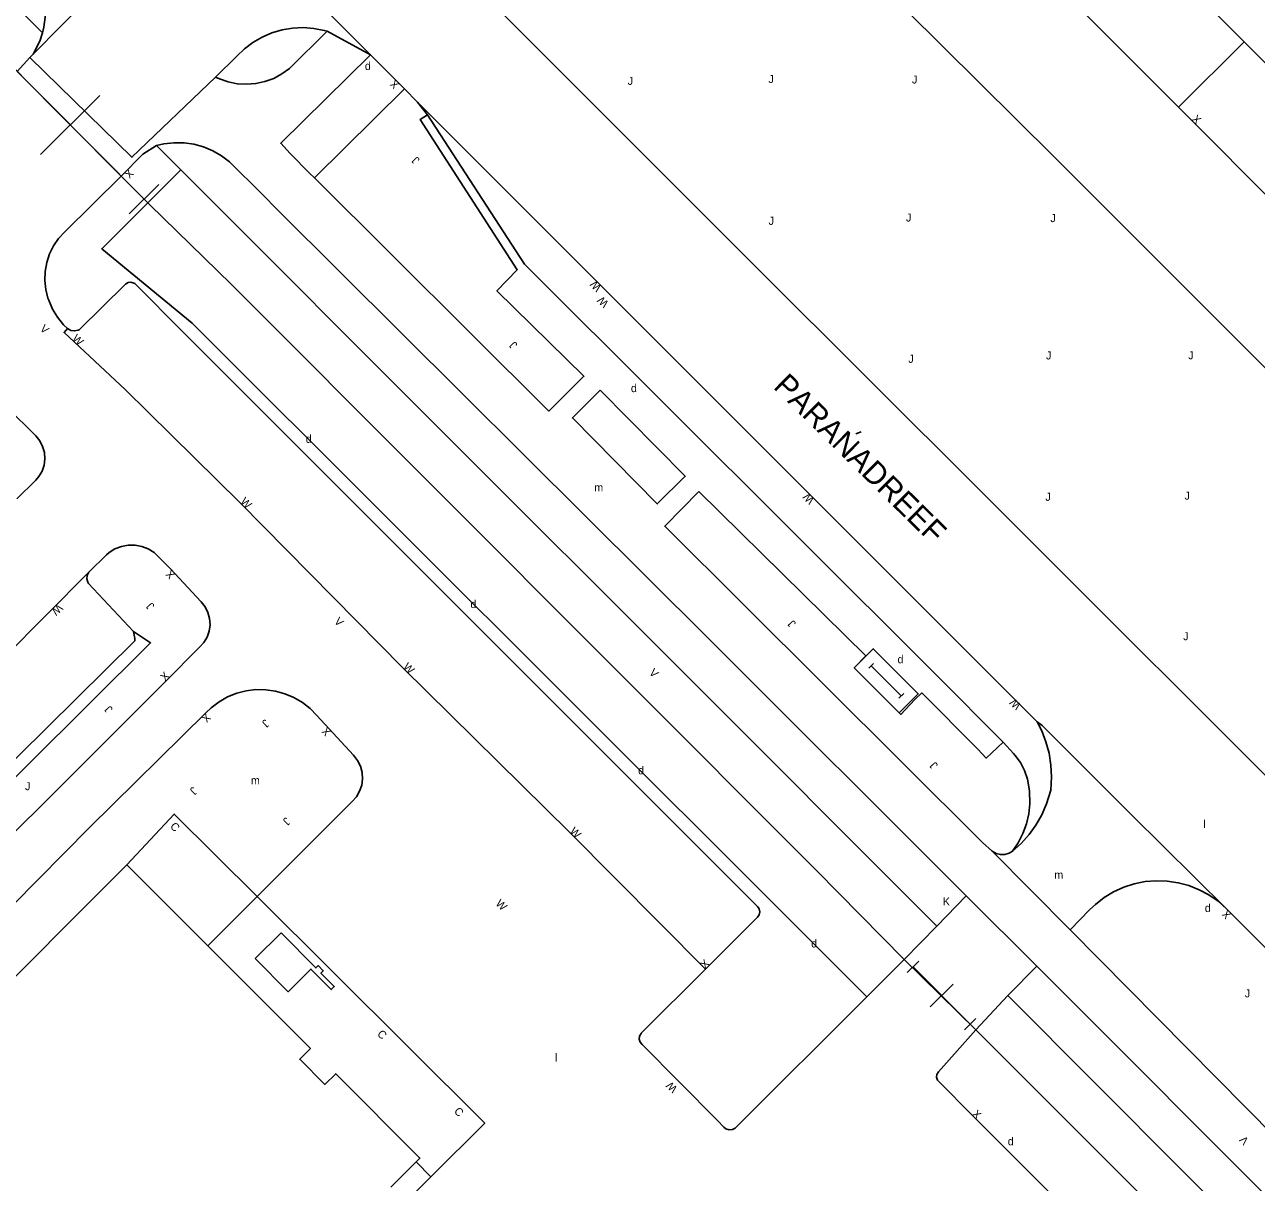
# Model space of a CAD drawing. Extents: x 134999 to 136502, y 457398 to 459002.
# Drawn here: x 135567.5 to 135644.5, y 458463.3 to 458535.7 of the extents above; entities that cross this region are included whole.
import ezdxf

# ---------------------------------------------------------------- set-up
doc = ezdxf.new("R2010")
doc.units = 0
for name, color, linetype in [('RI_DGTB_29', 7, 'Continuous'), ('RI_DGTB_3', 7, 'Continuous'), ('RI_DGTB_30', 7, 'Continuous'), ('RI_DGTB_31', 7, 'Continuous'), ('RI_DGTB_37', 7, 'Continuous'), ('RI_DGTB_43', 7, 'Continuous'), ('RI_DGTB_45', 7, 'Continuous'), ('RI_DGTB_48', 7, 'Continuous'), ('RI_DGTB_53', 7, 'Continuous'), ('RI_DGTB_54', 7, 'Continuous'), ('RI_DGTB_55', 7, 'Continuous'), ('RI_DGTB_6', 7, 'Continuous'), ('RI_DGTB_7', 7, 'Continuous')]:
    doc.layers.add(name, color=color, linetype=linetype)

msp = doc.modelspace()

# ---------------------------------------------------------------- linework, layer by layer
at = {"layer": 'RI_DGTB_29'}
for points in [[(135622.15, 458492.659), (135623.339, 458493.845), (135620.523, 458496.667), (135619.334, 458495.481), (135622.15, 458492.659)], [(135620.249, 458495.456), (135620.546, 458495.752)], [(135620.397, 458495.604), (135622.275, 458493.723)], [(135622.126, 458493.574), (135622.424, 458493.871)]]:
    msp.add_lwpolyline(points, dxfattribs=at)
at = {"layer": 'RI_DGTB_3'}
msp.add_line((135591.971, 458464.607), (135590.394, 458463.029), dxfattribs=at)
for points in [[(135582.032, 458481.189), (135576.861, 458486.335), (135573.905, 458483.168)], [(135573.905, 458483.168), (135554.392, 458463.633)], [(135578.955, 458478.115), (135573.905, 458483.168)], [(135592.896, 458463.686), (135596.253, 458467.04), (135582.032, 458481.189)], [(135581.926, 458477.31), (135583.531, 458478.914), (135585.709, 458476.725), (135585.858, 458476.873), (135586.175, 458476.554), (135586.026, 458476.406), (135586.859, 458475.57), (135586.667, 458475.378), (135585.397, 458476.654), (135583.984, 458475.241), (135581.926, 458477.31)], [(135591.971, 458464.607), (135592.213, 458464.849), (135586.946, 458470.118), (135586.276, 458469.448), (135584.7, 458471.025), (135585.371, 458471.696), (135578.955, 458478.115)], [(135591.971, 458464.607), (135592.896, 458463.686)]]:
    msp.add_lwpolyline(points, dxfattribs=at)
at = {"layer": 'RI_DGTB_37'}
msp.add_line((135619.439, 458510.091), (135619.764, 458510.23), dxfattribs=at)
at = {"layer": 'RI_DGTB_48'}
msp.add_line((135575.21, 458524.524), (135575.334, 458524.399), dxfattribs=at)
for points in [[(135622.463, 458477.263), (135616.969, 458482.808), (135580.423, 458519.44), (135575.334, 458524.399)], [(135637.989, 458421.769), (135640.995, 458424.794), (135658, 458441.785), (135626.929, 458472.867)]]:
    msp.add_lwpolyline(points, dxfattribs=at)
at = {"layer": 'RI_DGTB_53'}
for p, q in [((135586.41, 458535.245), (135589.126, 458533.783)), ((135649.26, 458520.774), (135639.6, 458530.501)), ((135636.656, 458486.288), (135642.579, 458480.43)), ((135627.961, 458484.03), (135627.345, 458484.565)), ((135632.822, 458479.113), (135627.961, 458484.03)), ((135626.33, 458481.224), (135630.731, 458476.843))]:
    msp.add_line(p, q, dxfattribs=at)
for points in [[(135643.7, 458534.594), (135617.125, 458561.192)], [(135639.6, 458530.501), (135627.512, 458542.618), (135614.412, 458555.789), (135612.863, 458557.387)], [(135643.7, 458534.594), (135639.6, 458530.501)], [(135656.433, 458521.75), (135643.7, 458534.594)], [(135609.621, 458506.491), (135620.07, 458496.216)], [(135623.129, 458493.497), (135622.244, 458492.565), (135619.334, 458495.481), (135620.07, 458496.216)], [(135627.054, 458490.402), (135623.55, 458493.908), (135623.129, 458493.497)], [(135630.761, 458492.1), (135631.066, 458491.867), (135636.656, 458486.288)], [(135631.614, 458487.84), (135631.661, 458488.658), (135631.624, 458489.401), (135631.508, 458490.136), (135631.313, 458490.853), (135631.043, 458491.546), (135630.761, 458492.1)], [(135628.635, 458490.838), (135627.577, 458489.838), (135627.054, 458490.402)], [(135629.29, 458490.123), (135628.635, 458490.838)], [(135630.293, 458487.785), (135630.15, 458488.526), (135629.968, 458489.055), (135629.712, 458489.553), (135629.388, 458490.009), (135629.29, 458490.123)], [(135629.213, 458484.019), (135629.763, 458484.51), (135630.257, 458485.057), (135630.688, 458485.655), (135631.052, 458486.296), (135631.345, 458486.973), (135631.614, 458487.84)], [(135629.213, 458484.019), (135629.577, 458484.548), (135629.873, 458485.118), (135630.095, 458485.72), (135630.241, 458486.346), (135630.308, 458486.985), (135630.293, 458487.785)], [(135627.961, 458484.03), (135628.199, 458483.883), (135628.469, 458483.808), (135628.749, 458483.813), (135629.017, 458483.896), (135629.213, 458484.019)]]:
    msp.add_lwpolyline(points, dxfattribs=at)
at = {"layer": 'RI_DGTB_54'}
for p, q in [((135574.491, 458548.366), (135589.126, 458533.783)), ((135573.619, 458539.442), (135568.041, 458533.819)), ((135565.759, 458534.03), (135574.981, 458524.754)), ((135567.852, 458533.615), (135567.042, 458532.74)), ((135568.041, 458533.819), (135567.852, 458533.615)), ((135591.242, 458531.643), (135589.126, 458533.783)), ((135567.042, 458532.74), (135573.545, 458526.198)), ((135591.242, 458531.643), (135585.623, 458526.096)), ((135592.06, 458530.81), (135591.242, 458531.643)), ((135568.515, 458527.548), (135572.225, 458531.236)), ((135592.678, 458530.024), (135592.06, 458530.81)), ((135575.763, 458528.108), (135577.279, 458526.589)), ((135573.545, 458526.198), (135575.21, 458524.524)), ((135577.279, 458526.589), (135575.21, 458524.524)), ((135574.053, 458523.832), (135575.909, 458525.676)), ((135624.504, 458479.341), (135626.33, 458481.224)), ((135622.463, 458477.263), (135624.504, 458479.341)), ((135622.463, 458477.263), (135626.929, 458472.867)), ((135622.651, 458476.435), (135623.365, 458477.148)), ((135623.008, 458476.791), (135626.576, 458473.22)), ((135628.936, 458474.998), (135630.731, 458476.843)), ((135624.078, 458474.292), (135625.506, 458475.72)), ((135626.929, 458472.867), (135628.936, 458474.998)), ((135626.219, 458472.864), (135626.933, 458473.577))]:
    msp.add_line(p, q, dxfattribs=at)
for points in [[(135568.628, 458535.153), (135559.321, 458544.46), (135544.021, 458559.869), (135544.666, 458562.797)], [(135544.724, 458562.739), (135561.185, 458546.269), (135567.256, 458540.174), (135567.686, 458539.703), (135568.055, 458539.182), (135568.355, 458538.619), (135568.582, 458538.023), (135568.733, 458537.403), (135568.805, 458536.769), (135568.798, 458536.132), (135568.711, 458535.5), (135568.628, 458535.153)], [(135663.55, 458495.68), (135631.774, 458527.432), (135617.949, 458541.174), (135609.341, 458549.766)], [(135596.657, 458537.063), (135613.239, 458520.482), (135627.309, 458506.461), (135649.186, 458484.584), (135652.02, 458481.71)], [(135568.628, 458535.153), (135568.473, 458534.633), (135568.041, 458533.819)], [(135586.41, 458535.245), (135586.234, 458535.294), (135585.581, 458535.422), (135584.917, 458535.471), (135584.252, 458535.441), (135583.596, 458535.33), (135582.958, 458535.142), (135582.347, 458534.879), (135581.772, 458534.544), (135581.241, 458534.143), (135580.762, 458533.681), (135579.442, 458532.383)], [(135579.442, 458532.383), (135579.685, 458532.27), (135580.233, 458532.079), (135580.803, 458531.965), (135581.383, 458531.931), (135581.962, 458531.977), (135582.529, 458532.101), (135583.074, 458532.302), (135583.585, 458532.576), (135584.055, 458532.918), (135586.41, 458535.245)], [(135579.442, 458532.383), (135574.216, 458527.372), (135567.852, 458533.615)], [(135589.126, 458533.783), (135583.516, 458528.25), (135584.106, 458527.602), (135585.317, 458526.381), (135585.623, 458526.096)], [(135630.761, 458492.1), (135592.06, 458530.81)], [(135585.623, 458526.096), (135600.258, 458511.515), (135602.452, 458513.693), (135597.018, 458519.02), (135598.291, 458520.345), (135592.216, 458529.724), (135592.678, 458530.024)], [(135624.458, 458495.036), (135598.736, 458520.7), (135592.678, 458530.024)], [(135626.33, 458481.224), (135610.223, 458497.299), (135583.361, 458524.057), (135582.339, 458525.098), (135580.321, 458527.087), (135579.822, 458527.467), (135579.278, 458527.78), (135578.699, 458528.022), (135578.094, 458528.189), (135577.473, 458528.277), (135576.846, 458528.285), (135576.222, 458528.213), (135575.763, 458528.108)], [(135573.545, 458526.198), (135574.897, 458527.567), (135575.763, 458528.108)], [(135577.279, 458526.589), (135594.072, 458509.763), (135608.384, 458495.472), (135624.504, 458479.341)], [(135627.345, 458484.565), (135607.503, 458504.321), (135609.621, 458506.491)], [(135624.458, 458495.036), (135628.635, 458490.838)], [(135632.822, 458479.113), (135634.058, 458480.374), (135634.401, 458480.699), (135634.948, 458481.123), (135635.54, 458481.482), (135636.17, 458481.77), (135636.828, 458481.984), (135637.507, 458482.12), (135638.197, 458482.177), (135638.889, 458482.155), (135639.573, 458482.052), (135640.242, 458481.872), (135640.885, 458481.615), (135641.494, 458481.286), (135642.061, 458480.89), (135642.579, 458480.43)], [(135670.354, 458450.449), (135668.33, 458452.973), (135666.266, 458455.465), (135664.316, 458457.753), (135662.338, 458460.018), (135660.497, 458462.095), (135658.627, 458464.146), (135656.701, 458466.177), (135648.589, 458474.412), (135642.579, 458480.43)], [(135632.822, 458479.113), (135649.279, 458462.478), (135651.209, 458460.581), (135653.097, 458458.642), (135654.994, 458456.611), (135656.846, 458454.539), (135657.828, 458453.4), (135660.704, 458449.923), (135667.086, 458441.989)], [(135630.731, 458476.843), (135647.157, 458460.401), (135649.054, 458458.477), (135650.918, 458456.521), (135652.806, 458454.476), (135654.66, 458452.399), (135656.618, 458450.129), (135658.538, 458447.827), (135660.567, 458445.297), (135662.563, 458442.741), (135664.165, 458440.655)], [(135628.936, 458474.998), (135645.339, 458458.535), (135647.211, 458456.614), (135649.049, 458454.66), (135650.924, 458452.594), (135652.766, 458450.5), (135654.723, 458448.215), (135656.65, 458445.903), (135658.683, 458443.393), (135661.864, 458439.354)]]:
    msp.add_lwpolyline(points, dxfattribs=at)
at = {"layer": 'RI_DGTB_55'}
msp.add_line((135622.463, 458477.263), (135620.124, 458474.926), dxfattribs=at)
for points in [[(135570.202, 458516.669), (135569.955, 458516.914), (135569.577, 458517.379), (135569.265, 458517.889), (135569.023, 458518.437), (135568.976, 458518.571), (135568.837, 458519.118), (135568.777, 458519.678), (135568.797, 458520.242), (135568.896, 458520.797), (135569.072, 458521.333), (135569.323, 458521.838), (135569.642, 458522.303), (135570.024, 458522.718), (135573.545, 458526.198)], [(135620.124, 458474.926), (135614.607, 458480.448), (135577.984, 458517.003), (135572.338, 458521.656), (135575.21, 458524.524)], [(135610.047, 458476.655), (135613.285, 458479.891), (135613.396, 458480.046), (135613.434, 458480.233), (135613.393, 458480.419), (135613.292, 458480.562), (135577.425, 458516.445), (135574.398, 458519.478), (135574.341, 458519.516), (135574.161, 458519.572), (135573.975, 458519.55), (135573.814, 458519.452), (135570.923, 458516.598), (135570.864, 458516.572), (135570.637, 458516.526), (135570.407, 458516.56), (135570.202, 458516.669)], [(135610.047, 458476.655), (135601.548, 458485.203), (135591.135, 458495.483), (135580.976, 458505.792), (135573.826, 458512.849), (135569.979, 458516.426), (135570.202, 458516.669)], [(135559.029, 458511.721), (135560.66, 458513.226), (135560.675, 458513.235), (135561.203, 458513.494), (135561.761, 458513.678), (135562.339, 458513.786), (135562.818, 458513.795), (135563.397, 458513.733), (135563.961, 458513.592), (135564.501, 458513.375), (135565.006, 458513.086), (135565.467, 458512.731), (135566.405, 458511.757), (135568.208, 458509.966), (135568.458, 458509.66), (135568.641, 458509.31), (135568.75, 458508.93), (135568.78, 458508.536), (135568.731, 458508.144), (135568.604, 458507.77), (135568.404, 458507.429), (135568.215, 458507.207), (135567.034, 458506.03)], [(135563.252, 458481.638), (135569.383, 458487.693), (135576.307, 458494.628), (135578.442, 458496.761), (135578.71, 458497.053), (135578.913, 458497.393), (135579.045, 458497.767), (135579.099, 458498.159), (135579.073, 458498.555), (135578.969, 458498.937), (135578.79, 458499.291), (135578.544, 458499.601), (135576.628, 458501.659), (135575.611, 458502.678), (135575.243, 458502.905), (135574.84, 458503.061), (135574.415, 458503.139), (135573.983, 458503.139), (135573.559, 458503.058), (135573.156, 458502.901), (135572.789, 458502.673), (135572.635, 458502.545), (135571.532, 458501.443)], [(135571.532, 458501.443), (135563.567, 458493.455), (135557.14, 458487.048), (135553.844, 458483.825)], [(135574.322, 458497.745), (135571.517, 458500.736), (135571.464, 458500.826), (135571.409, 458501.035), (135571.432, 458501.251), (135571.532, 458501.443)], [(135574.322, 458497.745), (135574.393, 458497.309), (135574.399, 458497.173), (135567.122, 458489.956), (135557.765, 458480.607), (135557.748, 458480.587), (135557.598, 458480.476), (135557.414, 458480.436), (135557.231, 458480.475), (135557.08, 458480.587)], [(135574.322, 458497.745), (135575.389, 458497.031), (135567.687, 458489.39), (135557.964, 458479.703), (135557.08, 458480.587)], [(135565.159, 458479.022), (135571.573, 458485.501), (135578.836, 458492.662), (135579.176, 458492.986), (135579.664, 458493.354), (135580.197, 458493.655), (135580.764, 458493.885), (135581.357, 458494.038), (135581.964, 458494.114), (135582.576, 458494.109), (135583.182, 458494.024), (135583.772, 458493.862), (135584.336, 458493.624), (135584.864, 458493.314), (135585.347, 458492.938), (135585.777, 458492.503), (135588.055, 458490.012), (135588.31, 458489.688), (135588.49, 458489.33), (135588.596, 458488.944), (135588.624, 458488.545), (135588.572, 458488.147), (135588.442, 458487.768), (135588.239, 458487.423), (135587.972, 458487.124), (135582.032, 458481.189)], [(135582.032, 458481.189), (135578.955, 458478.115)], [(135610.047, 458476.655), (135606.031, 458472.642), (135606.019, 458472.629), (135605.925, 458472.461), (135605.906, 458472.269), (135605.966, 458472.086), (135606.094, 458471.942), (135610.785, 458467.191), (135611.194, 458466.781), (135611.322, 458466.68), (135611.517, 458466.614), (135611.723, 458466.627), (135611.908, 458466.717), (135620.124, 458474.926)], [(135626.929, 458472.867), (135624.603, 458470.231), (135624.503, 458470.079), (135624.477, 458469.899), (135624.529, 458469.725), (135624.652, 458469.588), (135626.68, 458467.559), (135647.287, 458446.92), (135644.438, 458444.074)]]:
    msp.add_lwpolyline(points, dxfattribs=at)
at = {"layer": 'RI_DGTB_6'}
msp.add_lwpolyline([(135603.473, 458512.816), (135608.779, 458507.446), (135607.035, 458505.722), (135601.729, 458511.093), (135603.473, 458512.816)], dxfattribs=at)
at = {"layer": 'RI_DGTB_7'}
msp.add_lwpolyline([(135591.309, 458462.084), (135592.896, 458463.686)], dxfattribs=at)

# ---------------------------------------------------------------- texts
at = {"layer": 'RI_DGTB_29'}
msp.add_text('d', height=0.5, rotation=359.99963, dxfattribs=at).set_placement((135588.77, 458532.83))
for p in [(135605.388, 458512.7), (135585.075, 458509.534), (135595.361, 458499.211), (135622.042, 458495.762), (135605.838, 458488.825), (135641.235, 458480.224), (135616.647, 458478.007), (135628.925, 458465.647)]:
    msp.add_text('d', height=0.5, dxfattribs=at).set_placement(p)
at = {"layer": 'RI_DGTB_30'}
for s, height, rotation, p in [('X', 0.5, 134.99396, (135590.953, 458531.941)), ('X', 0.5, 314.93114, (135640.384, 458529.721)), ('X', 0.499, 225.80691, (135574.015, 458526.676)), ('W', 0.5, 133.68851, (135603.59, 458519.269)), ('W', 0.5, 135.2294, (135604.036, 458518.284)), ('V', 0.5, 316.93033, (135568.432, 458516.606)), ('W', 0.5, 316.93033, (135570.447, 458515.992)), ('W', 0.499, 314.89453, (135580.955, 458505.822)), ('W', 0.5, 133.68851, (135616.886, 458505.99)), ('X', 0.5, 132.44186, (135576.95, 458501.304)), ('W', 0.499, 224.14986, (135569.604, 458499.504)), ('V', 0.499, 314.89453, (135586.818, 458498.334)), ('W', 0.499, 314.89453, (135591.119, 458495.498)), ('X', 0.5, 44.88266, (135576.289, 458494.611)), ('V', 0.5, 313.65396, (135606.486, 458495.14)), ('W', 0.5, 135.2294, (135629.792, 458493.156)), ('X', 0.5, 224.77699, (135578.848, 458492.676)), ('X', 0.5, 132.44186, (135586.692, 458491.492)), ('W', 0.499, 314.89453, (135601.529, 458485.226)), ('W', 0.499, 314.89453, (135596.897, 458480.706)), ('K', 0.5, 359.99963, (135624.87, 458480.63)), ('X', 0.5, 133.33768, (135642.925, 458480.074)), ('X', 0.5, 44.87039, (135610.022, 458476.643)), ('W', 0.5, 135, (135608.331, 458469.223)), ('X', 0.5, 314.95547, (135626.665, 458467.566)), ('V', 0.5, 133.33768, (135644.019, 458465.961))]:
    msp.add_text(s, height=height, rotation=rotation, dxfattribs=at).set_placement(p)
at = {"layer": 'RI_DGTB_31'}
for p in [(135605.187, 458531.895), (135613.977, 458532.011), (135622.944, 458531.981), (135613.99, 458523.154), (135622.569, 458523.358), (135631.588, 458523.322), (135631.314, 458514.744), (135640.199, 458514.752), (135622.716, 458514.533), (135631.277, 458505.911), (135639.97, 458505.983), (135639.881, 458497.201), (135567.543, 458487.832), (135643.731, 458474.89)]:
    msp.add_text('J', height=0.5, dxfattribs=at).set_placement(p)
for rotation, p in [(134.99396, (135592.235, 458527.235)), (133.33768, (135598.334, 458515.677)), (132.89276, (135575.659, 458499.365)), (133.33768, (135615.731, 458498.268)), (132.89276, (135573.055, 458492.92)), (224.77699, (135582.526, 458492.294)), (133.33768, (135624.598, 458489.418)), (224.77699, (135578.018, 458488.079)), (224.77699, (135583.832, 458486.18))]:
    msp.add_text('J', height=0.5, rotation=rotation, dxfattribs=at).set_placement(p)
at = {"layer": 'RI_DGTB_37'}
msp.add_text('PARANADREEF', height=1.4, rotation=315.39812, dxfattribs=at).set_placement((135614.225, 458512.99))
at = {"layer": 'RI_DGTB_43'}
for s, p in [('m', (135603.098, 458506.494)), ('l', (135641.133, 458485.461)), ('m', (135631.832, 458482.297))]:
    msp.add_text(s, height=0.5, dxfattribs=at).set_placement(p)
at = {"layer": 'RI_DGTB_45'}
for s, p in [('m', (135581.65, 458488.198)), ('l', (135600.645, 458470.877))]:
    msp.add_text(s, height=0.5, dxfattribs=at).set_placement(p)
at = {"layer": 'RI_DGTB_7'}
for p in [(135576.566, 458485.532), (135589.502, 458472.561), (135594.298, 458467.73)]:
    msp.add_text('C', height=0.5, rotation=315.22485, dxfattribs=at).set_placement(p)

doc.saveas('drawing.dxf')
